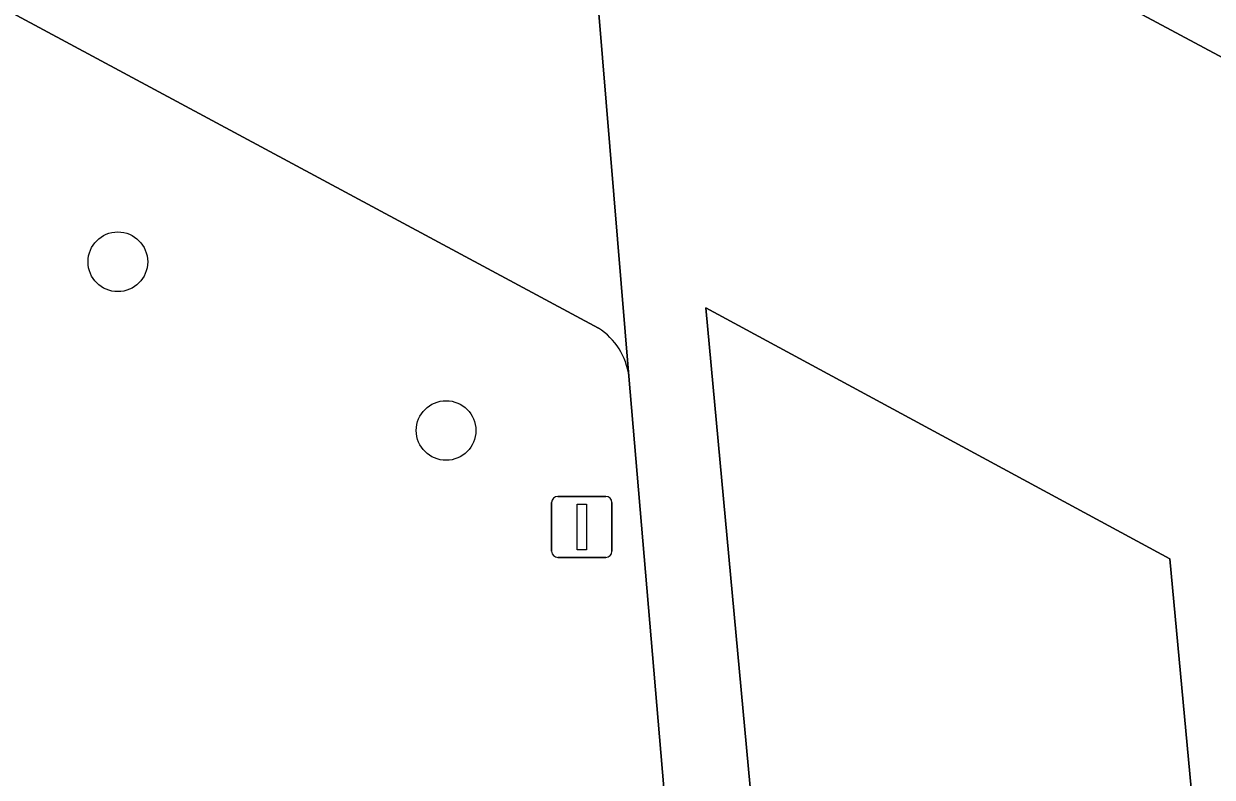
# Model space of a CAD drawing. Extents: x 159489 to 160304, y 383825 to 384531.
# Drawn here: x 159689.8 to 159709.28, y 384247.66 to 384260.02 of the extents above; entities that cross this region are included whole.
import ezdxf

# ---------------------------------------------------------------- set-up
doc = ezdxf.new("R2010")
doc.units = 0
for name, color, linetype in [('IMGEO_Boom', 7, 'Continuous'), ('IMGEO_Groenvoorziening', 7, 'Continuous'), ('IMGEO_Lichtmast', 7, 'Continuous'), ('IMGEO_Rijbaan_lokaal_gesloten', 7, 'Continuous'), ('IMGEO_Voetgangersgebied_gesloten', 7, 'Continuous'), ('IMGEO_Voetgangersgebied_open', 7, 'Continuous'), ('IMGEO_Voetpad_gesloten', 7, 'Continuous')]:
    doc.layers.add(name, color=color, linetype=linetype)

msp = doc.modelspace()

# ---------------------------------------------------------------- linework, layer by layer
at = {"layer": 'IMGEO_Boom'}
for centre in [(159691.34, 384256.115), (159696.722, 384253.349)]:
    msp.add_circle(centre, 0.489, dxfattribs=at)
at = {"layer": 'IMGEO_Groenvoorziening'}
for points in [[(159699.221, 384255.028), (159655.026, 384278.787)], [(159653.655, 384278.383), (159643.082, 384258.763), (159687.782, 384234.713), (159702.031, 384227.047), (159699.72, 384254.238)]]:
    msp.add_lwpolyline(points, dxfattribs=at)
msp.add_arc((159698.617, 384254.094), 1.113, 7.455, 57.1018, dxfattribs=at)
at = {"layer": 'IMGEO_Lichtmast'}
for p, q in [((159698.452, 384251.368), (159698.452, 384252.168)), ((159698.452, 384252.168), (159698.452, 384251.368)), ((159698.552, 384252.268), (159699.342, 384252.268)), ((159699.342, 384252.268), (159698.552, 384252.268)), ((159699.442, 384252.168), (159699.442, 384251.368)), ((159699.442, 384251.368), (159699.442, 384252.168)), ((159699.342, 384251.268), (159698.552, 384251.268)), ((159698.552, 384251.268), (159699.342, 384251.268))]:
    msp.add_line(p, q, dxfattribs=at)
msp.add_lwpolyline([(159698.872, 384252.143), (159699.022, 384252.143), (159699.022, 384251.393), (159698.872, 384251.393), (159698.872, 384252.143)], dxfattribs=at)
for centre, start, end in [((159698.552, 384252.168), 90, 180), ((159698.552, 384252.168), 90, 180), ((159699.342, 384252.168), 0, 90), ((159699.342, 384252.168), 360, 90), ((159698.552, 384251.368), 180, 270), ((159698.552, 384251.368), 180, 270), ((159699.342, 384251.368), 270, 0), ((159699.342, 384251.368), 270, 0)]:
    msp.add_arc(centre, 0.1, start, end, dxfattribs=at)
at = {"layer": 'IMGEO_Rijbaan_lokaal_gesloten'}
msp.add_lwpolyline([(159660.257, 384289.932), (159577.41, 384334.529), (159578.411, 384329.953), (159580.7, 384328.729), (159648.201, 384292.407), (159658.313, 384286.981), (159698.746, 384265.2), (159711.716, 384258.252), (159772.562, 384225.477)], dxfattribs=at)
at = {"layer": 'IMGEO_Voetgangersgebied_gesloten'}
for points in [[(159711.716, 384258.252), (159698.746, 384265.2), (159699.162, 384260.982), (159699.72, 384254.238), (159702.031, 384227.047), (159714.889, 384220.13), (159712.68, 384246.741), (159712.104, 384253.438)], [(159708.59, 384251.245), (159710.976, 384225.573), (159703.357, 384229.654), (159700.981, 384255.359)]]:
    msp.add_lwpolyline(points, close=True, dxfattribs=at)
at = {"layer": 'IMGEO_Voetgangersgebied_open'}
msp.add_lwpolyline([(159708.59, 384251.245), (159700.981, 384255.359), (159703.357, 384229.654), (159710.976, 384225.573)], close=True, dxfattribs=at)
at = {"layer": 'IMGEO_Voetpad_gesloten'}
for points in [[(159655.026, 384278.787), (159699.221, 384255.028)], [(159699.72, 384254.238), (159699.162, 384260.982)]]:
    msp.add_lwpolyline(points, dxfattribs=at)
msp.add_arc((159698.617, 384254.094), 1.113, 7.455, 57.1018, dxfattribs=at)

doc.saveas('drawing.dxf')
